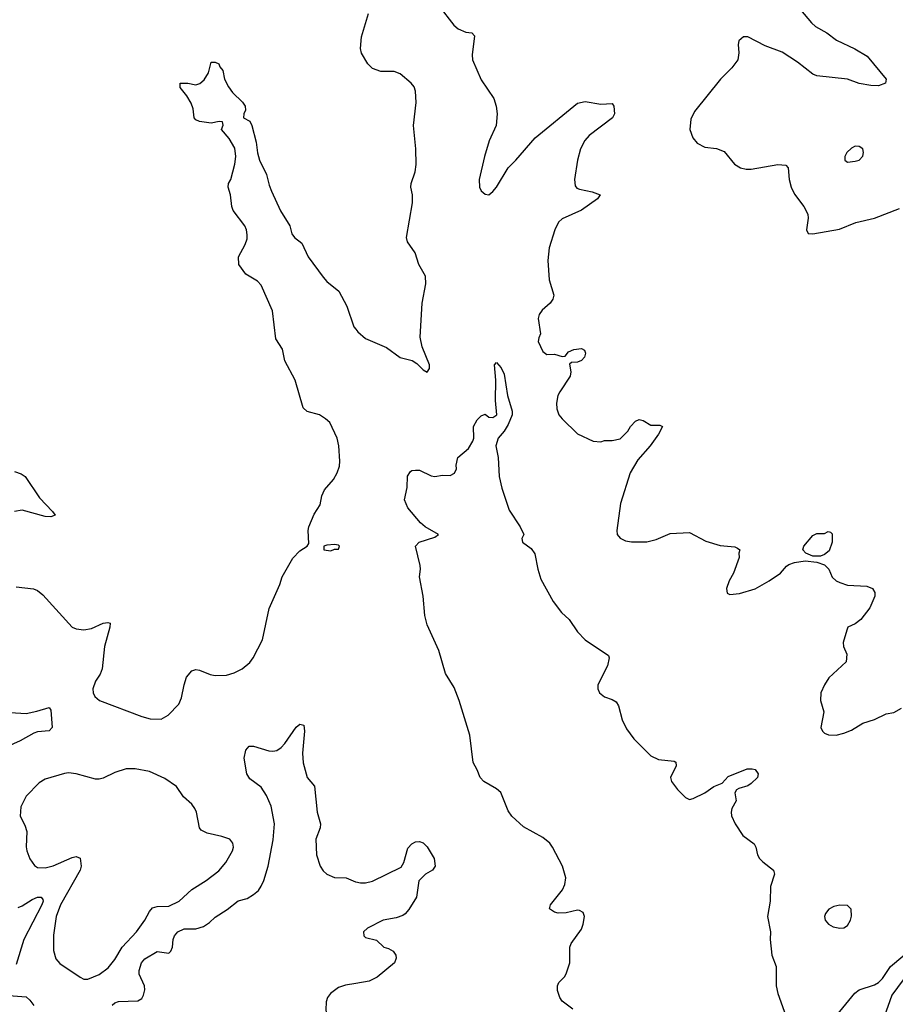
# Model space of a CAD drawing. Header units: inches. Extents: x 1550315 to 1685896, y 510706 to 640504.
# Tile 354 of 452: x 1648257 to 1652797, y 601795 to 606899. Entities that reach past the tile are written whole.
import ezdxf

# ---------------------------------------------------------------- set-up
doc = ezdxf.new("R2010")
doc.units = ezdxf.units.IN
doc.header["$MEASUREMENT"] = 0
doc.layers.add('B6640', color=7, linetype='Continuous')
doc.layers.add('B6650', color=7, linetype='Continuous')

msp = doc.modelspace()

# ---------------------------------------------------------------- linework, layer by layer
at = {"layer": 'B6640', "color": 5}
for points, elevation in [([(1648238.5, 603958.5), (1648328.9, 603948.9), (1648350, 603940.4), (1648376.7, 603916.7), (1648530, 603748.9), (1648550, 603740.9), (1648590, 603736.1), (1648630, 603743.2), (1648690.3, 603770.3), (1648714.6, 603774.6), (1648726, 603770), (1648725.3, 603750), (1648697.5, 603650), (1648685.6, 603534.4), (1648674.5, 603505.5), (1648650, 603469.4), (1648636, 603430), (1648638, 603410), (1648647, 603390), (1648670.8, 603370), (1648890, 603286), (1648934.2, 603274.2), (1648990, 603273), (1649026.2, 603293.8), (1649082.7, 603350), (1649096.9, 603383.1), (1649109.7, 603450), (1649122.6, 603490), (1649150, 603523.1), (1649170, 603530.3), (1649190, 603527.2), (1649244.7, 603504.7), (1649270, 603499.1), (1649330, 603501.5), (1649370, 603512.8), (1649410, 603533.1), (1649450, 603567), (1649468.2, 603590), (1649515.3, 603684.7), (1649550, 603846.8), (1649605.6, 603970), (1649618.4, 604010), (1649672.9, 604107.1), (1649710, 604144.7), (1649748, 604170), (1649756.4, 604183.6), (1649752.3, 604250), (1649757, 604270), (1649784.1, 604335.9), (1649815.8, 604384.2), (1649823.5, 604430), (1649837.6, 604462.4), (1649884.2, 604515.8), (1649904, 604550), (1649914.9, 604585.1), (1649917.2, 604610), (1649911.9, 604690), (1649903.5, 604730), (1649864.7, 604810), (1649843.6, 604830), (1649811.8, 604850), (1649748.2, 604868.2), (1649726.7, 604886.7), (1649685.2, 605030), (1649631.6, 605130), (1649619.8, 605190), (1649585, 605245), (1649568.5, 605390), (1649510, 605522), (1649490, 605543.9), (1649430, 605579.5), (1649392.7, 605630), (1649392, 605670), (1649427.1, 605732.9), (1649436.6, 605763.4), (1649437.1, 605782.9), (1649432.8, 605810), (1649424.1, 605830), (1649364.3, 605910), (1649356.5, 605930), (1649350.5, 605990), (1649338.7, 606030), (1649340.7, 606050), (1649352.8, 606070), (1649372.8, 606150), (1649378.4, 606190), (1649372.2, 606232.2), (1649342.6, 606282.6), (1649303.5, 606330), (1649312.3, 606352.3), (1649309.1, 606369.1), (1649291.4, 606371.4), (1649250, 606363.1), (1649190, 606370.6), (1649170, 606379.3), (1649162.3, 606390), (1649156.5, 606436.5), (1649146.6, 606466.6), (1649124.6, 606504.6), (1649090, 606546.6), (1649090, 606570.3), (1649129.8, 606570.2), (1649170, 606561.3), (1649191.9, 606568.1), (1649213.8, 606586.2), (1649236.2, 606623.8), (1649250, 606678), (1649270, 606678), (1649290, 606670.6), (1649295.1, 606655.1), (1649310, 606634.8), (1649319, 606590), (1649339.6, 606550), (1649361, 606521), (1649412, 606472), (1649425.6, 606450), (1649428, 606430), (1649419.3, 606410), (1649418, 606390), (1649450, 606372.7), (1649461.3, 606350), (1649483.9, 606263.9), (1649490.6, 606209.4), (1649501.1, 606170), (1649536.1, 606096.1), (1649550, 606040.7), (1649562.8, 606010), (1649608.7, 605908.7), (1649657.4, 605830), (1649668.7, 605788.7), (1649682, 605770), (1649719.6, 605739.6), (1649753.4, 605670), (1649830, 605564.2), (1649850, 605541.7), (1649911.6, 605491.5), (1649954.1, 605414.1), (1649990, 605306.7), (1650000, 605293.9)], 580), ([(1648230, 604557.2), (1648264.6, 604544.6), (1648284.9, 604530), (1648360.4, 604420.4), (1648427.3, 604350), (1648441, 604330), (1648418, 604322), (1648390, 604324), (1648270, 604355.9), (1648230, 604348.9)], 580), ([(1648207.4, 603307.4), (1648290, 603302.8), (1648346.4, 603313.6), (1648410, 603332.4), (1648418.6, 603318.6), (1648425.5, 603230), (1648410, 603212.3), (1648350, 603206.3), (1648330, 603199.8), (1648259.5, 603160.5), (1648190.4, 603130)], 560), ([(1648737.2, 601790), (1648750, 601802.8), (1648770, 601809.2), (1648870, 601812), (1648890, 601825.5), (1648898.6, 601841.4), (1648905.3, 601870), (1648904.5, 601890), (1648876.8, 601950), (1648876.8, 601970), (1648888.9, 602010), (1648906.2, 602030), (1648970, 602068.9), (1649030, 602059.3), (1649040.7, 602070), (1649049.6, 602090), (1649053.5, 602130), (1649060.4, 602150), (1649076.9, 602170), (1649110, 602185.5), (1649170, 602186.3), (1649210, 602198), (1649241, 602219), (1649270, 602246.7), (1649333.5, 602286.5), (1649389.8, 602330.2), (1649436.1, 602343.9), (1649470, 602363), (1649494.7, 602385.2), (1649510, 602407.3), (1649523.9, 602436.1), (1649544.8, 602510), (1649572.2, 602647.8), (1649578.5, 602730), (1649561.6, 602821.6), (1649537.3, 602877.3), (1649510, 602919.5), (1649450, 602963.7), (1649434.5, 602990), (1649420.9, 603070), (1649430, 603111.3), (1649447.3, 603132.7), (1649470, 603133.4), (1649549.1, 603109.1), (1649570, 603106.3), (1649590, 603110.3), (1649613.5, 603126.5), (1649632.8, 603147.2), (1649690, 603230.6), (1649710, 603246.8), (1649730, 603242), (1649734.4, 603210), (1649724.1, 603095.9), (1649726.8, 603046.8), (1649747.4, 602970), (1649785.5, 602925.5), (1649798.9, 602790), (1649816.4, 602730), (1649814.9, 602710), (1649792.8, 602650), (1649796.1, 602570), (1649814.6, 602510), (1649830, 602486.7), (1649850, 602468.5), (1649890, 602452.4), (1649950, 602450.4), (1649998, 602430), (1650000, 602429.6)], 560), ([(1648250, 602296.8), (1648270, 602304.6), (1648321.3, 602338.7), (1648349.1, 602349.1), (1648369.1, 602349.1), (1648377.7, 602337.7), (1648379.3, 602330), (1648371.7, 602310), (1648277.9, 602130), (1648238.8, 602001.2)], 560), ([(1650000, 601902.5), (1649946.5, 601893.5), (1649910, 601882.3), (1649868.5, 601850), (1649854, 601830), (1649846.6, 601806.6), (1649845.1, 601765.1), (1649850.4, 601730.4), (1649870, 601713), (1649910, 601712), (1650000, 601728.5)], 560), ([(1648200.9, 601840.9), (1648290, 601833.6), (1648310, 601816), (1648330, 601789.1)], 560)]:
    msp.add_lwpolyline(points, dxfattribs=dict(at, elevation=elevation))
at = {"layer": 'B6640', "color": 5, "elevation": 580}
for points in [[(1649890, 604178), (1649850, 604175.3), (1649834, 604170), (1649834, 604150), (1649870, 604146), (1649890, 604154), (1649910, 604154), (1649915.3, 604170), (1649910, 604175.3)], [(1648855.6, 603015.6), (1648810, 603014.5), (1648750, 602996.8), (1648690, 602967.2), (1648670, 602962.3), (1648650, 602962.3), (1648550, 602989.7), (1648510, 602994), (1648489, 602991), (1648390, 602961.7), (1648357.8, 602942.2), (1648290, 602873.6), (1648262.2, 602817.8), (1648260.3, 602770), (1648283.1, 602723.1), (1648293.6, 602690), (1648290.2, 602610.2), (1648293.6, 602590), (1648310, 602548), (1648334, 602514), (1648350, 602504.4), (1648390, 602502), (1648430, 602512.5), (1648530, 602556.3), (1648550, 602560.6), (1648571.4, 602551.4), (1648575.1, 602510), (1648570.1, 602490), (1648469.6, 602310), (1648446.6, 602250), (1648432.1, 602152.1), (1648432.8, 602072.8), (1648444, 602030), (1648465.4, 602005.5), (1648570, 601934.6), (1648590, 601924.4), (1648610, 601924.9), (1648670, 601948.3), (1648716.6, 601983.4), (1648750, 602026.5), (1648789.1, 602090.9), (1648863.2, 602170), (1648906, 602230), (1648930, 602275.8), (1648945.9, 602294.1), (1648970, 602301.4), (1649030, 602302.9), (1649083.5, 602330), (1649150, 602389.3), (1649224, 602436), (1649290, 602487.3), (1649326.8, 602530), (1649361, 602590), (1649365.1, 602610), (1649362.4, 602630), (1649346, 602650), (1649305.3, 602665.3), (1649230, 602681.4), (1649198, 602698), (1649188.7, 602710), (1649174.5, 602790), (1649165.7, 602810), (1649150, 602831.2), (1649106, 602870), (1649070, 602924.5), (1649010, 602964.5), (1648930, 603002)]]:
    msp.add_lwpolyline(points, close=True, dxfattribs=at)
at = {"layer": 'B6650', "color": 5}
for points, elevation in [([(1650430, 606970.4), (1650508.1, 606870), (1650530, 606851.3), (1650570, 606834.7), (1650601, 606830), (1650615.8, 606815.8), (1650603, 606717), (1650604.3, 606690), (1650650, 606587.7), (1650715, 606490), (1650728.3, 606450), (1650733.4, 606410), (1650728.2, 606350), (1650692, 606270), (1650667.9, 606190), (1650639.6, 606070), (1650641.3, 606030), (1650650, 606010.8), (1650670, 605994), (1650690, 605990.7), (1650710, 606008), (1650730, 606030.5), (1650789.7, 606130), (1650830, 606170.3), (1650930, 606286.5), (1651150, 606465.5), (1651190, 606475.5), (1651270, 606460.7), (1651330, 606464.7), (1651337.3, 606450), (1651340.5, 606410), (1651330.6, 606390), (1651210, 606299.2), (1651187.3, 606272.7), (1651164.6, 606230), (1651149.3, 606170), (1651134, 606070), (1651136.7, 606036.7), (1651145.9, 606025.9), (1651159.6, 606019.6), (1651225.8, 606005.8), (1651266.8, 605990), (1651252.7, 605970), (1651170, 605911), (1651070, 605865.6), (1651051.5, 605848.5), (1651031.9, 605810), (1651003.1, 605716.9), (1650995.2, 605650), (1651002.4, 605550), (1651026.3, 605470), (1651021.7, 605450), (1651007.4, 605430), (1650966.7, 605393.3), (1650950.1, 605369.9), (1650945.5, 605350), (1650958.4, 605270), (1650948.5, 605250), (1650946.3, 605230), (1650970, 605179.1), (1650990, 605163.1), (1651030, 605164.2), (1651070, 605152.4), (1651084.8, 605155.2), (1651103.6, 605176.4), (1651130, 605189), (1651170, 605194.6), (1651186, 605186), (1651190.3, 605170), (1651184.9, 605150), (1651170, 605131.8), (1651150, 605123.8), (1651119.1, 605120.9), (1651107.5, 605112.5), (1651114.1, 605074.1), (1651110.9, 605050), (1651057.4, 604970), (1651047.9, 604950), (1651041.2, 604910), (1651042.2, 604882.2), (1651053.4, 604850), (1651069.3, 604829.3), (1651150, 604752.4), (1651230, 604714.4), (1651270, 604710.4), (1651290, 604717.1), (1651330, 604717.1), (1651370, 604726.4), (1651410, 604764.9), (1651425.1, 604790), (1651450, 604818), (1651470, 604825.5), (1651490, 604821.6), (1651530, 604796.4), (1651577.1, 604797.1), (1651590.4, 604790.4), (1651570.3, 604750), (1651526, 604690), (1651463.1, 604616.9), (1651423, 604550), (1651372.3, 604390), (1651354, 604250), (1651355.5, 604230), (1651370.3, 604210.3), (1651397.8, 604197.7), (1651430, 604191.6), (1651508.3, 604191.7), (1651556.6, 604203.4), (1651630, 604234.9), (1651730, 604240.5), (1651814.8, 604194.8), (1651890, 604173.7), (1651966, 604166), (1651979.8, 604159.8), (1651990.8, 604150), (1651986, 604134), (1651987.3, 604110), (1651958.9, 604030), (1651936.4, 603990), (1651922, 603950), (1651925.2, 603925.2), (1651938.8, 603918.8), (1651990, 603923.8), (1652071.4, 603948.6), (1652144, 603990), (1652202, 604030), (1652233.8, 604066.2), (1652246, 604074), (1652275.2, 604084.8), (1652330, 604093.4), (1652390, 604087), (1652430, 604072.7), (1652452, 604050), (1652470, 604008.2), (1652490, 603990.4), (1652510, 603980.4), (1652550, 603968.2), (1652650, 603961.6), (1652678.8, 603950), (1652690.7, 603930), (1652690.6, 603910), (1652665.5, 603850), (1652619.1, 603790), (1652590, 603766.6), (1652552, 603750), (1652545.4, 603734.6), (1652526.7, 603670), (1652528.5, 603650), (1652546.7, 603610), (1652542, 603570), (1652453.4, 603486.6), (1652429.4, 603450.6), (1652411.3, 603410), (1652409.2, 603370), (1652426.5, 603310), (1652412, 603230), (1652419.5, 603210), (1652430, 603200.3), (1652451.8, 603191.8), (1652490, 603190.3), (1652530, 603199.5), (1652570, 603215.8), (1652628.7, 603251.3), (1652689.7, 603270.3), (1652750, 603300.5), (1652790, 603307.7), (1652828.7, 603330)], 580), ([(1652304.9, 606950), (1652362.2, 606882.2), (1652383.4, 606863.4), (1652443, 606830), (1652492.7, 606792.7), (1652587.9, 606747.9), (1652650.6, 606710), (1652750.6, 606590), (1652746, 606570), (1652710, 606556.2), (1652670, 606558.3), (1652610, 606568.6), (1652550, 606591.1), (1652390, 606608.5), (1652370, 606617.2), (1652290, 606678.8), (1652211.2, 606730), (1652122.9, 606762.9), (1652033.2, 606810), (1652010, 606809.6), (1651986.4, 606790), (1651982.4, 606770), (1651986.7, 606726.7), (1651980.3, 606690), (1651950.3, 606650), (1651890.1, 606589.8), (1651756.5, 606423.5), (1651736.4, 606383.6), (1651731.4, 606330), (1651747, 606287), (1651770, 606258.7), (1651810, 606238.3), (1651870, 606231.4), (1651910, 606216), (1651964.4, 606150), (1651994.8, 606130), (1652023.7, 606123.7), (1652050, 606124.4), (1652188.8, 606148.8), (1652230, 606144.9), (1652241.6, 606130), (1652247.6, 606070), (1652257.3, 606030), (1652274.4, 605994.4), (1652322.4, 605930), (1652343.8, 605890), (1652346, 605870), (1652337.3, 605810), (1652344.7, 605790), (1652370, 605788.8), (1652507.5, 605812.5), (1652593, 605847), (1652690, 605870.2), (1652819.4, 605920.6)], 620), ([(1650000, 605293.9), (1650010, 605281.1), (1650050, 605246.3), (1650158.9, 605198.9), (1650230, 605148.2), (1650292.7, 605132.7), (1650316.4, 605116.4), (1650350, 605082.8), (1650370, 605072), (1650382, 605090), (1650381.2, 605110), (1650343.3, 605203.3), (1650333.7, 605253.7), (1650344.2, 605430), (1650363.2, 605530), (1650360.8, 605570), (1650326.2, 605630), (1650308.5, 605690), (1650267.6, 605747.6), (1650262.2, 605770), (1650293.1, 605950), (1650293.6, 605990), (1650285.8, 606030), (1650286.6, 606050), (1650308.1, 606110), (1650312.6, 606147.4), (1650311.9, 606230), (1650299.6, 606350), (1650313.6, 606470), (1650308.9, 606528.9), (1650302, 606550), (1650287.3, 606570), (1650230, 606618.7), (1650199, 606630), (1650130, 606630.4), (1650086.6, 606646.6), (1650062.5, 606670), (1650030, 606724.4), (1650024.5, 606750), (1650028.9, 606810), (1650065.3, 606930)], 580), ([(1651125.2, 601770), (1651069.2, 601810), (1651057.2, 601830), (1651045.6, 601865.6), (1651045.2, 601890), (1651052.7, 601907.3), (1651082.7, 601937.3), (1651090, 601952), (1651109.6, 602010.4), (1651109.7, 602090.3), (1651116.9, 602110), (1651170, 602184.9), (1651179.7, 602210), (1651185.1, 602250), (1651178, 602270), (1651160.7, 602280.7), (1651150, 602282.9), (1651090, 602269.6), (1651050, 602267.6), (1651030, 602272.7), (1651004, 602290), (1651009.2, 602310), (1651072.2, 602387.7), (1651083.7, 602416.3), (1651088.4, 602450), (1651072.2, 602510), (1651020.7, 602610), (1651005.3, 602630), (1650970, 602659.8), (1650870, 602714), (1650809.8, 602769.8), (1650790, 602797.2), (1650752.2, 602892.3), (1650730, 602912), (1650664, 602950), (1650644, 602970), (1650629.2, 603010), (1650608, 603048), (1650591.3, 603190), (1650536.3, 603370), (1650510, 603436), (1650464.2, 603510), (1650430, 603628.7), (1650370, 603761.2), (1650358, 603810), (1650349.6, 603909.6), (1650329.6, 604010), (1650336.2, 604050), (1650334.5, 604070), (1650309.4, 604170), (1650329, 604190), (1650410, 604216), (1650428.7, 604230), (1650359, 604270), (1650335.3, 604290), (1650270, 604368), (1650252, 604410), (1650265.9, 604474.1), (1650267.5, 604532.5), (1650283, 604557), (1650290, 604562), (1650310, 604564), (1650330, 604562.8), (1650390, 604534.8), (1650410, 604531), (1650450, 604537.3), (1650490, 604536), (1650512.5, 604547.5), (1650521.2, 604570), (1650520.9, 604590), (1650529.4, 604630), (1650583.9, 604676.1), (1650606.3, 604713.7), (1650611.8, 604730), (1650609.5, 604790), (1650630, 604824.7), (1650650, 604844.7), (1650670, 604854), (1650690, 604838), (1650710, 604836), (1650731.8, 604850), (1650725.1, 604925.1), (1650726.3, 605030), (1650719, 605110), (1650730, 605121), (1650754.3, 605094.3), (1650770, 605061), (1650786.5, 604950), (1650811.5, 604870), (1650810.2, 604850), (1650790, 604800.7), (1650770, 604765.6), (1650738, 604730), (1650725.3, 604690), (1650738, 604630), (1650743.9, 604530), (1650756.5, 604470), (1650795.9, 604355.9), (1650851.7, 604270), (1650870.6, 604230), (1650861, 604210), (1650864.7, 604190), (1650910, 604158), (1650928.5, 604130), (1650943.5, 604050), (1650958.9, 603998.9), (1651023.3, 603883.4), (1651066.4, 603826.4), (1651107, 603790), (1651150, 603726), (1651190, 603683.8), (1651310, 603602), (1651313.4, 603590), (1651305.5, 603550), (1651254.4, 603450), (1651254.9, 603430), (1651263.8, 603410), (1651290, 603388), (1651330, 603375.5), (1651350, 603362), (1651361.7, 603341.7), (1651380.3, 603270), (1651403.4, 603223.4), (1651441.6, 603170), (1651530, 603082), (1651570, 603064.4), (1651650, 603055.5), (1651658.8, 603050), (1651661.6, 603030), (1651632.2, 602970), (1651637.6, 602950), (1651667.9, 602907.9), (1651710, 602866.4), (1651730, 602857.1), (1651750, 602862), (1651810, 602890.4), (1651856.6, 602923.4), (1651898.9, 602941.1), (1651930, 602974.9), (1652030, 603014.9), (1652055.9, 603015.9), (1652070, 603011), (1652086, 602990), (1652082.8, 602970), (1652050, 602939.3), (1652032.1, 602927.9), (1651986.2, 602913.8), (1651974.4, 602905.6), (1651966, 602890), (1651973, 602850), (1651950.5, 602810), (1651945.5, 602790), (1651947.9, 602772.1), (1651966.7, 602730), (1652006, 602670), (1652065.9, 602625.9), (1652074.6, 602610), (1652082.6, 602570), (1652094, 602550), (1652110, 602532.4), (1652166, 602490), (1652170.8, 602470), (1652150, 602406), (1652148.5, 602330), (1652135.3, 602250), (1652150.4, 602170.4), (1652148.2, 602130), (1652157.6, 602050), (1652179.5, 601990), (1652179, 601890), (1652188.3, 601850), (1652230, 601734.9)], 560), ([(1650000, 602429.6), (1650024.4, 602424.4), (1650050, 602424.2), (1650087, 602433), (1650235.3, 602504.7), (1650249.4, 602530), (1650270, 602604.7), (1650290, 602626), (1650310, 602636), (1650330, 602638), (1650350, 602631.3), (1650370, 602611.3), (1650406, 602550), (1650411.3, 602510), (1650398, 602490), (1650361, 602470), (1650326.2, 602433.8), (1650314, 602350), (1650274.4, 602285.6), (1650256.5, 602263.5), (1650244.4, 602255.6), (1650210, 602242), (1650142, 602230), (1650060.7, 602190), (1650040.7, 602170), (1650041, 602150), (1650050, 602141), (1650107.5, 602127.5), (1650144.7, 602090), (1650170, 602083), (1650194, 602070), (1650208, 602050), (1650210, 602034), (1650200.4, 602010), (1650110, 601935.8), (1650070, 601914.3), (1650000, 601902.5)], 560), ([(1652439.3, 601670), (1652586.9, 601853.1), (1652609.9, 601870.1), (1652690, 601894.7), (1652710, 601907.7), (1652731.6, 601928.4), (1652772.5, 601990), (1652890, 602088.4)], 560), ([(1652838.3, 601921.7), (1652778.8, 601841.2), (1652739.7, 601730)], 560)]:
    msp.add_lwpolyline(points, dxfattribs=dict(at, elevation=elevation))
for points, elevation in [([(1652590, 606242.9), (1652570, 606233.3), (1652546, 606210), (1652536.3, 606190), (1652536, 606170), (1652550, 606160.7), (1652590, 606164.9), (1652610, 606170.8), (1652629.4, 606190.6), (1652632.7, 606210), (1652629.2, 606230), (1652610, 606242)], 640), ([(1652370, 604117), (1652334, 604134), (1652317.2, 604150), (1652322.7, 604170), (1652370, 604224.7), (1652390, 604236), (1652430, 604236), (1652450, 604244.7), (1652462, 604242), (1652470, 604234), (1652470.2, 604190), (1652454.5, 604145.5), (1652430, 604125.6), (1652410, 604117.6)], 580), ([(1652510, 602308.2), (1652478.9, 602301.1), (1652452.9, 602287.1), (1652434.9, 602265.1), (1652430.4, 602250), (1652434, 602230), (1652450.2, 602210.2), (1652475.9, 602195.9), (1652510, 602188.9), (1652530, 602191.3), (1652550, 602203.2), (1652565, 602230), (1652570.8, 602250.8), (1652568.3, 602288.3), (1652550, 602307.6)], 580)]:
    msp.add_lwpolyline(points, close=True, dxfattribs=dict(at, elevation=elevation))

doc.saveas('drawing.dxf')
